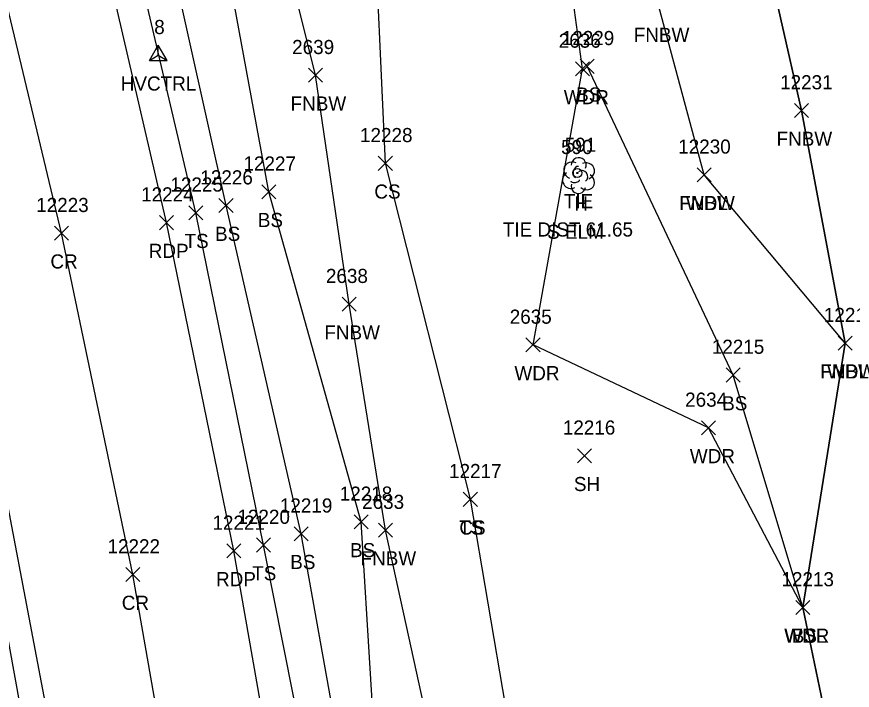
# Model space of a CAD drawing. Extents: x 1439173 to 1457902, y 641926 to 659889.
# Drawn here: x 1447809.3 to 1447927.7, y 649425.5 to 649520.9 of the extents above; entities that cross this region are included whole.
import ezdxf

# ---------------------------------------------------------------- set-up
doc = ezdxf.new("R2010")
doc.units = 0
for name, color, linetype in [('C_A', 7, 'Continuous'), ('C_C', 7, 'Continuous'), ('C_I', 7, 'Continuous'), ('CBP', 7, 'Continuous'), ('CPSM', 7, 'Continuous'), ('L_A', 7, 'Continuous'), ('L_C', 7, 'Continuous'), ('L_I', 7, 'Continuous'), ('L_TIC', 7, 'Continuous'), ('LAWA', 7, 'Continuous'), ('LELB', 7, 'Continuous'), ('LFNC', 7, 'Continuous'), ('LSOGP', 7, 'Continuous'), ('LTD', 7, 'Continuous'), ('P_A', 7, 'Continuous'), ('P_I', 7, 'Continuous'), ('P_TIC', 7, 'Continuous'), ('PET', 7, 'Continuous'), ('PRC', 7, 'Continuous')]:
    doc.layers.add(name, color=color, linetype=linetype)

msp = doc.modelspace()

# ---------------------------------------------------------------- linework, layer by layer
at = {"layer": 'CBP'}
for radius in [0.625, 0.0833]:
    msp.add_circle((1447888.74, 649498.76), radius, dxfattribs=at)
at = {"layer": 'CPSM'}
for p, q in [((1447828.14, 649514.71), (1447829.39, 649516.87)), ((1447828.14, 649514.71), (1447829.39, 649516.87)), ((1447828.14, 649514.71), (1447829.39, 649516.87)), ((1447828.14, 649514.71), (1447829.39, 649516.87)), ((1447828.14, 649514.71), (1447829.39, 649516.87)), ((1447828.14, 649514.71), (1447829.39, 649516.87)), ((1447828.14, 649514.71), (1447829.39, 649516.87)), ((1447828.14, 649514.71), (1447829.39, 649516.87)), ((1447828.14, 649514.71), (1447829.39, 649516.87)), ((1447828.14, 649514.71), (1447829.39, 649516.87)), ((1447828.14, 649514.71), (1447829.39, 649516.87)), ((1447828.14, 649514.71), (1447829.39, 649516.87)), ((1447828.14, 649514.71), (1447829.39, 649516.87)), ((1447828.14, 649514.71), (1447829.39, 649516.87)), ((1447828.14, 649514.71), (1447829.39, 649516.87)), ((1447828.14, 649514.71), (1447829.39, 649516.87)), ((1447830.64, 649514.71), (1447829.39, 649516.87)), ((1447829.39, 649515.43), (1447829.39, 649516.87)), ((1447830.64, 649514.71), (1447829.39, 649516.87)), ((1447829.39, 649515.43), (1447829.39, 649516.87)), ((1447830.64, 649514.71), (1447829.39, 649516.87)), ((1447829.39, 649515.43), (1447829.39, 649516.87)), ((1447830.64, 649514.71), (1447829.39, 649516.87)), ((1447829.39, 649515.43), (1447829.39, 649516.87)), ((1447830.64, 649514.71), (1447829.39, 649516.87)), ((1447829.39, 649515.43), (1447829.39, 649516.87)), ((1447830.64, 649514.71), (1447829.39, 649516.87)), ((1447829.39, 649515.43), (1447829.39, 649516.87)), ((1447830.64, 649514.71), (1447829.39, 649516.87)), ((1447829.39, 649515.43), (1447829.39, 649516.87)), ((1447830.64, 649514.71), (1447829.39, 649516.87)), ((1447829.39, 649515.43), (1447829.39, 649516.87)), ((1447830.64, 649514.71), (1447829.39, 649516.87)), ((1447829.39, 649515.43), (1447829.39, 649516.87)), ((1447830.64, 649514.71), (1447829.39, 649516.87)), ((1447829.39, 649515.43), (1447829.39, 649516.87)), ((1447830.64, 649514.71), (1447829.39, 649516.87)), ((1447829.39, 649515.43), (1447829.39, 649516.87)), ((1447830.64, 649514.71), (1447829.39, 649516.87)), ((1447829.39, 649515.43), (1447829.39, 649516.87)), ((1447830.64, 649514.71), (1447829.39, 649516.87)), ((1447829.39, 649515.43), (1447829.39, 649516.87)), ((1447830.64, 649514.71), (1447829.39, 649516.87)), ((1447829.39, 649515.43), (1447829.39, 649516.87)), ((1447830.64, 649514.71), (1447829.39, 649516.87)), ((1447829.39, 649515.43), (1447829.39, 649516.87)), ((1447830.64, 649514.71), (1447829.39, 649516.87)), ((1447829.39, 649515.43), (1447829.39, 649516.87)), ((1447828.14, 649514.71), (1447829.39, 649515.43)), ((1447828.14, 649514.71), (1447829.39, 649515.43)), ((1447828.14, 649514.71), (1447829.39, 649515.43)), ((1447828.14, 649514.71), (1447829.39, 649515.43)), ((1447828.14, 649514.71), (1447829.39, 649515.43)), ((1447828.14, 649514.71), (1447829.39, 649515.43)), ((1447828.14, 649514.71), (1447829.39, 649515.43)), ((1447828.14, 649514.71), (1447829.39, 649515.43)), ((1447828.14, 649514.71), (1447829.39, 649515.43)), ((1447828.14, 649514.71), (1447829.39, 649515.43)), ((1447828.14, 649514.71), (1447829.39, 649515.43)), ((1447828.14, 649514.71), (1447829.39, 649515.43)), ((1447828.14, 649514.71), (1447829.39, 649515.43)), ((1447828.14, 649514.71), (1447829.39, 649515.43)), ((1447828.14, 649514.71), (1447829.39, 649515.43)), ((1447828.14, 649514.71), (1447829.39, 649515.43)), ((1447829.39, 649515.43), (1447829.39, 649515.43)), ((1447829.39, 649515.43), (1447830.64, 649514.71)), ((1447829.39, 649515.43), (1447829.39, 649515.43)), ((1447829.39, 649515.43), (1447830.64, 649514.71)), ((1447829.39, 649515.43), (1447829.39, 649515.43)), ((1447829.39, 649515.43), (1447830.64, 649514.71)), ((1447829.39, 649515.43), (1447829.39, 649515.43)), ((1447829.39, 649515.43), (1447830.64, 649514.71)), ((1447829.39, 649515.43), (1447829.39, 649515.43)), ((1447829.39, 649515.43), (1447830.64, 649514.71)), ((1447829.39, 649515.43), (1447829.39, 649515.43)), ((1447829.39, 649515.43), (1447830.64, 649514.71)), ((1447829.39, 649515.43), (1447829.39, 649515.43)), ((1447829.39, 649515.43), (1447830.64, 649514.71)), ((1447829.39, 649515.43), (1447829.39, 649515.43)), ((1447829.39, 649515.43), (1447830.64, 649514.71)), ((1447829.39, 649515.43), (1447829.39, 649515.43)), ((1447829.39, 649515.43), (1447830.64, 649514.71)), ((1447829.39, 649515.43), (1447829.39, 649515.43)), ((1447829.39, 649515.43), (1447830.64, 649514.71)), ((1447829.39, 649515.43), (1447829.39, 649515.43)), ((1447829.39, 649515.43), (1447830.64, 649514.71)), ((1447829.39, 649515.43), (1447829.39, 649515.43)), ((1447829.39, 649515.43), (1447830.64, 649514.71)), ((1447829.39, 649515.43), (1447829.39, 649515.43)), ((1447829.39, 649515.43), (1447830.64, 649514.71)), ((1447829.39, 649515.43), (1447829.39, 649515.43)), ((1447829.39, 649515.43), (1447830.64, 649514.71)), ((1447829.39, 649515.43), (1447829.39, 649515.43)), ((1447829.39, 649515.43), (1447830.64, 649514.71)), ((1447829.39, 649515.43), (1447829.39, 649515.43)), ((1447829.39, 649515.43), (1447830.64, 649514.71)), ((1447828.14, 649514.71), (1447830.64, 649514.71)), ((1447828.14, 649514.71), (1447830.64, 649514.71)), ((1447828.14, 649514.71), (1447830.64, 649514.71)), ((1447828.14, 649514.71), (1447830.64, 649514.71)), ((1447828.14, 649514.71), (1447830.64, 649514.71)), ((1447828.14, 649514.71), (1447830.64, 649514.71)), ((1447828.14, 649514.71), (1447830.64, 649514.71)), ((1447828.14, 649514.71), (1447830.64, 649514.71)), ((1447828.14, 649514.71), (1447830.64, 649514.71)), ((1447828.14, 649514.71), (1447830.64, 649514.71)), ((1447828.14, 649514.71), (1447830.64, 649514.71)), ((1447828.14, 649514.71), (1447830.64, 649514.71)), ((1447828.14, 649514.71), (1447830.64, 649514.71)), ((1447828.14, 649514.71), (1447830.64, 649514.71)), ((1447828.14, 649514.71), (1447830.64, 649514.71)), ((1447828.14, 649514.71), (1447830.64, 649514.71))]:
    msp.add_line(p, q, dxfattribs=at)
at = {"layer": 'L_TIC'}
for points in [[(1447889.13, 649512.87), (1447891.13, 649514.87)], [(1447891.13, 649512.87), (1447889.13, 649514.87)], [(1447850.66, 649511.6), (1447852.66, 649513.6)], [(1447852.66, 649511.6), (1447850.66, 649513.6)], [(1447888.46, 649512.5), (1447890.46, 649514.5)], [(1447890.46, 649512.5), (1447888.46, 649514.5)], [(1447919.48, 649506.61), (1447921.48, 649508.61)], [(1447921.48, 649506.61), (1447919.48, 649508.61)], [(1447860.55, 649499.13), (1447862.55, 649501.13)], [(1447862.55, 649499.13), (1447860.55, 649501.13)], [(1447905.7, 649497.5), (1447907.7, 649499.5)], [(1447907.7, 649497.5), (1447905.7, 649499.5)], [(1447905.7, 649497.5), (1447907.7, 649499.5)], [(1447907.7, 649497.5), (1447905.7, 649499.5)], [(1447844.04, 649495.1), (1447846.04, 649497.1)], [(1447846.04, 649495.1), (1447844.04, 649497.1)], [(1447837.99, 649493.14), (1447839.99, 649495.14)], [(1447839.99, 649493.14), (1447837.99, 649495.14)], [(1447833.7, 649492.13), (1447835.7, 649494.13)], [(1447835.7, 649492.13), (1447833.7, 649494.13)], [(1447855.43, 649479.18), (1447857.43, 649481.18)], [(1447857.43, 649479.18), (1447855.43, 649481.18)], [(1447881.46, 649473.41), (1447883.46, 649475.41)], [(1447883.46, 649473.41), (1447881.46, 649475.41)], [(1447925.67, 649473.66), (1447927.67, 649475.66)], [(1447927.67, 649473.66), (1447925.67, 649475.66)], [(1447925.67, 649473.66), (1447927.67, 649475.66)], [(1447927.67, 649473.66), (1447925.67, 649475.66)], [(1447909.81, 649469.15), (1447911.81, 649471.15)], [(1447911.81, 649469.15), (1447909.81, 649471.15)], [(1447906.31, 649461.66), (1447908.31, 649463.66)], [(1447908.31, 649461.66), (1447906.31, 649463.66)], [(1447888.76, 649457.71), (1447890.76, 649459.71)], [(1447890.76, 649457.71), (1447888.76, 649459.71)], [(1447872.59, 649451.55), (1447874.59, 649453.55)], [(1447874.59, 649451.55), (1447872.59, 649453.55)], [(1447872.59, 649451.55), (1447874.59, 649453.55)], [(1447874.59, 649451.55), (1447872.59, 649453.55)], [(1447857.11, 649448.35), (1447859.11, 649450.35)], [(1447859.11, 649448.35), (1447857.11, 649450.35)], [(1447848.64, 649446.67), (1447850.64, 649448.67)], [(1447850.64, 649446.67), (1447848.64, 649448.67)], [(1447860.57, 649447.19), (1447862.57, 649449.19)], [(1447862.57, 649447.19), (1447860.57, 649449.19)], [(1447843.28, 649445.07), (1447845.28, 649447.07)], [(1447845.28, 649445.07), (1447843.28, 649447.07)], [(1447919.66, 649436.23), (1447921.66, 649438.23)], [(1447921.66, 649436.23), (1447919.66, 649438.23)], [(1447919.66, 649436.23), (1447921.66, 649438.23)], [(1447921.66, 649436.23), (1447919.66, 649438.23)], [(1447919.66, 649436.23), (1447921.66, 649438.23)], [(1447921.66, 649436.23), (1447919.66, 649438.23)]]:
    msp.add_lwpolyline(points, dxfattribs=at)
at = {"layer": 'LAWA'}
for points in [[(1447907.31, 649462.66), (1447882.46, 649474.41), (1447889.46, 649513.5), (1447885.37, 649543.69), (1447859.08, 649609.9), (1447842.8, 649628.03), (1447848.14, 649677.06), (1447846.21, 649716.48)], [(1447920.66, 649437.23), (1447926.67, 649474.66), (1447906.7, 649498.5)], [(1447920.66, 649437.23), (1447907.31, 649462.66)]]:
    msp.add_lwpolyline(points, dxfattribs=at)
at = {"layer": 'LELB'}
for points in [[(1447846.34, 649176.37), (1447841.87, 649210.08), (1447837.91, 649243.97), (1447832.6, 649279.07), (1447826.01, 649331.58), (1447818.58, 649378.88), (1447810.66, 649418.94), (1447802.04, 649466.23), (1447795.46, 649493.32), (1447784.32, 649538.27), (1447770.47, 649584.57), (1447755.93, 649631.27), (1447739.81, 649673.69), (1447723.82, 649718.23), (1447707.42, 649759.24)], [(1447880.13, 649239.76), (1447875.85, 649278.11), (1447869.91, 649316.47), (1447864.43, 649354.84), (1447857.47, 649403.89), (1447849.64, 649447.67), (1447838.99, 649494.14), (1447825.85, 649553.36), (1447811.08, 649599.11), (1447797.18, 649651.08), (1447779.23, 649693.18), (1447759.75, 649741.89)], [(1447876.53, 649239.49), (1447871.37, 649277.35), (1447866.11, 649316.09), (1447860.32, 649354.49), (1447852.86, 649403.04), (1447844.28, 649446.07), (1447834.7, 649493.13), (1447820.9, 649552.12), (1447807.24, 649597.79), (1447790.92, 649649.39), (1447774.29, 649691.46), (1447755.02, 649740.49)], [(1447873.59, 649452.55), (1447861.55, 649500.13), (1447859.83, 649538.42), (1447847.29, 649571.86), (1447842.56, 649608.77), (1447826.74, 649658.6)], [(1447883.81, 649240.7), (1447880.79, 649279.34), (1447873.49, 649316.8), (1447868.18, 649355.83), (1447860.86, 649404.8), (1447858.11, 649449.35), (1447845.04, 649496.1), (1447833.8, 649557.16), (1447819.33, 649601.75), (1447806.6, 649653.51)], [(1447915.09, 649360.16), (1447928.8, 649373.11), (1447925.88, 649412.3), (1447920.66, 649437.23), (1447910.81, 649470.15), (1447890.13, 649513.87)], [(1447892.73, 649242.25), (1447887.93, 649280.36), (1447880.64, 649318.96), (1447878.3, 649357.54), (1447881.11, 649408.37), (1447873.59, 649452.55)], [(1447870.69, 649406.59), (1447861.57, 649448.19)]]:
    msp.add_lwpolyline(points, dxfattribs=at)
at = {"layer": 'LFNC'}
for points in [[(1447906.7, 649498.5), (1447900.26, 649522.32), (1447891.02, 649568.93), (1447878.05, 649621.9), (1447866.97, 649668.6), (1447857.32, 649718.69), (1447847.14, 649760.71), (1447834.46, 649819.36), (1447829.59, 649850.37)], [(1447926.67, 649474.66), (1447920.48, 649507.61), (1447914.53, 649533.89), (1447905.6, 649588.91), (1447895.73, 649646.4)], [(1447861.57, 649448.19), (1447856.43, 649480.18), (1447851.66, 649512.6), (1447843.03, 649547.56)]]:
    msp.add_lwpolyline(points, dxfattribs=at)
at = {"layer": 'LSOGP'}
msp.add_lwpolyline([(1447847.14, 649760.71), (1447857.32, 649718.69), (1447895.73, 649646.4), (1447905.6, 649588.91), (1447914.53, 649533.89), (1447920.47, 649507.61), (1447926.68, 649474.66), (1447920.66, 649437.23), (1447925.87, 649412.3), (1447940.52, 649369.76), (1447945.83, 649367.2), (1447953.24, 649337.09), (1447957.16, 649312.18), (1447952.88, 649293.37), (1447953.05, 649250.92), (1447984.3, 649209.81), (1447993.28, 649210.86), (1448020.76, 649217.12), (1448027.22, 649216.63), (1448033.68, 649216.15), (1448048.31, 649230.45), (1448058.19, 649153.22), (1448058.94, 649125), (1448061.1, 649106.84)], dxfattribs=at)
at = {"layer": 'LTD'}
msp.add_line((1447888.89, 649498.44), (1447888.89, 649498.44), dxfattribs=at)
msp.add_line((1447888.89, 649498.44), (1447888.89, 649498.44), dxfattribs=at)
msp.add_arc((1447888.93, 649499.87), 1.05, 335.5272, 180.9563, dxfattribs=at)
for centre, major_axis, ratio, start_param, end_param in [((1447888.1, 649499.1), (1.21, -0.51), 0.895232, 1.570796, 4.712389), ((1447888.68, 649498.89), (-0.208, -0.792), 0.645439, 3.141593, 6.283185), ((1447889.93, 649499.02), (-1.14, -0.48), 0.949671, 1.570796, 4.712389), ((1447887.8, 649497.73), (0.58, -1.04), 0.959034, 3.141593, 6.283185), ((1447889.39, 649498.27), (-0.5, 0.667), 0.989748, 3.141593, 6.283185), ((1447889.89, 649497.6), (-1.09, 0.79), 0.841452, 1.570796, 4.712389), ((1447888.89, 649496.94), (0.26, 1.06), 0.942809, 1.570796, 4.712389), ((1447888.43, 649497.69), (-0.625, -0.083), 0.423636, 0, 3.141593)]:
    msp.add_ellipse(centre, major_axis=major_axis, ratio=ratio, start_param=start_param, end_param=end_param, dxfattribs=at)
at = {"layer": 'P_TIC'}
for points in [[(1447829.55, 649490.73), (1447831.55, 649492.73)], [(1447831.55, 649490.73), (1447829.55, 649492.73)], [(1447814.69, 649489.23), (1447816.69, 649491.23)], [(1447816.69, 649489.23), (1447814.69, 649491.23)], [(1447839.08, 649444.24), (1447841.08, 649446.24)], [(1447841.08, 649444.24), (1447839.08, 649446.24)], [(1447824.79, 649440.89), (1447826.79, 649442.89)], [(1447826.79, 649440.89), (1447824.79, 649442.89)]]:
    msp.add_lwpolyline(points, dxfattribs=at)
at = {"layer": 'PET'}
for points in [[(1447849.73, 649176.85), (1447845.09, 649210.83), (1447840.91, 649244.84), (1447836.3, 649279.67), (1447828.86, 649332.24), (1447821.44, 649379.38), (1447814.07, 649420.15), (1447805.09, 649467.15), (1447798.84, 649494.18), (1447787.3, 649539.51), (1447774.52, 649585.97), (1447758.84, 649632.66), (1447743.77, 649675.2), (1447727.24, 649719.06), (1447711.09, 649760.24)], [(1447871.78, 649238.56), (1447866.81, 649277.49), (1447861.78, 649315.79), (1447855.78, 649353.42), (1447847.68, 649401.96), (1447840.08, 649445.24), (1447830.55, 649491.73), (1447816.67, 649551.63), (1447803.46, 649596.57), (1447786.54, 649647.62), (1447770.26, 649690.21), (1447751.9, 649738.85)]]:
    msp.add_lwpolyline(points, dxfattribs=at)
at = {"layer": 'PRC'}
msp.add_lwpolyline([(1447922.05, 648736.93), (1447916.64, 648778.15), (1447910.27, 648824.18), (1447904.7, 648868.93), (1447898.12, 648915.43), (1447893.31, 648954.8), (1447887.64, 648996.55), (1447880.91, 649046.05), (1447877.83, 649074.56), (1447871.42, 649121.75), (1447866.3, 649164.93), (1447861.97, 649198.82), (1447856.91, 649237.59), (1447851.83, 649275.88), (1447846.3, 649313.42), (1447840.87, 649352.48), (1447833.11, 649400.15), (1447825.79, 649441.89), (1447815.69, 649490.23), (1447802.04, 649547.27), (1447789.05, 649591.57), (1447772.48, 649642.76), (1447756.88, 649685.17), (1447724.87, 649768.37)], dxfattribs=at)

# ---------------------------------------------------------------- texts
at = {"layer": 'C_A'}
for s, p in [('HVCTRL', (1447824.08, 649510.43)), ('HVCTRL', (1447824.08, 649510.43)), ('HVCTRL', (1447824.08, 649510.43)), ('HVCTRL', (1447824.08, 649510.43)), ('HVCTRL', (1447824.08, 649510.43)), ('HVCTRL', (1447824.08, 649510.43)), ('HVCTRL', (1447824.08, 649510.43)), ('HVCTRL', (1447824.08, 649510.43)), ('HVCTRL', (1447824.08, 649510.43)), ('HVCTRL', (1447824.08, 649510.43)), ('HVCTRL', (1447824.08, 649510.43)), ('HVCTRL', (1447824.08, 649510.43)), ('HVCTRL', (1447824.08, 649510.43)), ('HVCTRL', (1447824.08, 649510.43)), ('HVCTRL', (1447824.08, 649510.43)), ('HVCTRL', (1447824.08, 649510.43)), ('TIE', (1447886.82, 649493.76))]:
    msp.add_text(s, height=2, dxfattribs=at).set_placement(p)
at = {"layer": 'C_C'}
msp.add_text('TIE DIST 61.65', height=2, dxfattribs=at).set_placement((1447878.19, 649489.76))
at = {"layer": 'C_I'}
for s, p in [('8', (1447828.82, 649518.43)), ('8', (1447828.82, 649518.43)), ('8', (1447828.82, 649518.43)), ('8', (1447828.82, 649518.43)), ('8', (1447828.82, 649518.43)), ('8', (1447828.82, 649518.43)), ('8', (1447828.82, 649518.43)), ('8', (1447828.82, 649518.43)), ('8', (1447828.82, 649518.43)), ('8', (1447828.82, 649518.43)), ('8', (1447828.82, 649518.43)), ('8', (1447828.82, 649518.43)), ('8', (1447828.82, 649518.43)), ('8', (1447828.82, 649518.43)), ('8', (1447828.82, 649518.43)), ('8', (1447828.82, 649518.43)), ('591', (1447886.95, 649501.76))]:
    msp.add_text(s, height=2, dxfattribs=at).set_placement(p)
at = {"layer": 'L_A'}
for s, p in [('FNBW', (1447896.73, 649517.32)), ('WDR', (1447886.82, 649508.5)), ('BS', (1447888.57, 649508.87)), ('FNBW', (1447848.13, 649507.6)), ('FNBW', (1447916.95, 649502.61)), ('CS', (1447859.99, 649495.13)), ('H', (1447888.32, 649493.44)), ('FNBW', (1447903.17, 649493.5)), ('WDL', (1447904.11, 649493.5)), ('BS', (1447843.49, 649491.1)), ('BS', (1447837.43, 649489.14)), ('TS', (1447833.11, 649488.13)), ('FNBW', (1447852.91, 649475.18)), ('WDR', (1447879.83, 649469.41)), ('FNBW', (1447923.14, 649469.66)), ('WDL', (1447924.09, 649469.66)), ('BS', (1447909.25, 649465.15)), ('WDR', (1447904.67, 649457.66)), ('SH', (1447888.25, 649453.71)), ('TS', (1447872, 649447.55)), ('CS', (1447872.03, 649447.55)), ('BS', (1447856.55, 649444.35)), ('FNBW', (1447858.04, 649443.19)), ('BS', (1447848.08, 649442.67)), ('TS', (1447842.69, 649441.07)), ('WDR', (1447918.03, 649432.23)), ('WDL', (1447918.08, 649432.23)), ('BS', (1447919.1, 649432.23))]:
    msp.add_text(s, height=2, dxfattribs=at).set_placement(p)
at = {"layer": 'L_C'}
msp.add_text('S ELM', height=2, dxfattribs=at).set_placement((1447884.46, 649489.44))
at = {"layer": 'L_I'}
for s, p in [('2636', (1447886.1, 649516.5)), ('12229', (1447886.53, 649516.87)), ('2639', (1447848.35, 649515.6)), ('12231', (1447917.45, 649510.61)), ('12228', (1447857.96, 649503.13)), ('590', (1447886.44, 649501.44)), ('12230', (1447903.02, 649501.5)), ('12230', (1447903.02, 649501.5)), ('12227', (1447841.45, 649499.1)), ('12226', (1447835.35, 649497.14)), ('12225', (1447831.11, 649496.13)), ('2638', (1447853.13, 649483.18)), ('2635', (1447879.16, 649477.41)), ('12214', (1447923.65, 649477.66)), ('12214', (1447923.65, 649477.66)), ('12215', (1447907.78, 649473.15)), ('2634', (1447904, 649465.66)), ('12216', (1447886.68, 649461.71)), ('12217', (1447870.57, 649455.55)), ('12217', (1447870.57, 649455.55)), ('12218', (1447855.09, 649452.35)), ('2633', (1447858.26, 649451.19)), ('12219', (1447846.61, 649450.67)), ('12220', (1447840.6, 649449.07)), ('12213', (1447917.64, 649440.23)), ('12213', (1447917.64, 649440.23)), ('12213', (1447917.64, 649440.23))]:
    msp.add_text(s, height=2, dxfattribs=at).set_placement(p)
at = {"layer": 'P_A'}
for s, p in [('RDP', (1447828.04, 649486.73)), ('CR', (1447814.12, 649485.23)), ('RDP', (1447837.57, 649440.24)), ('CR', (1447824.22, 649436.89))]:
    msp.add_text(s, height=2, dxfattribs=at).set_placement(p)
at = {"layer": 'P_I'}
for s, p in [('12224', (1447826.96, 649494.73)), ('12223', (1447812.1, 649493.23)), ('12221', (1447837.06, 649448.24)), ('12222', (1447822.2, 649444.89))]:
    msp.add_text(s, height=2, dxfattribs=at).set_placement(p)

doc.saveas('drawing.dxf')
